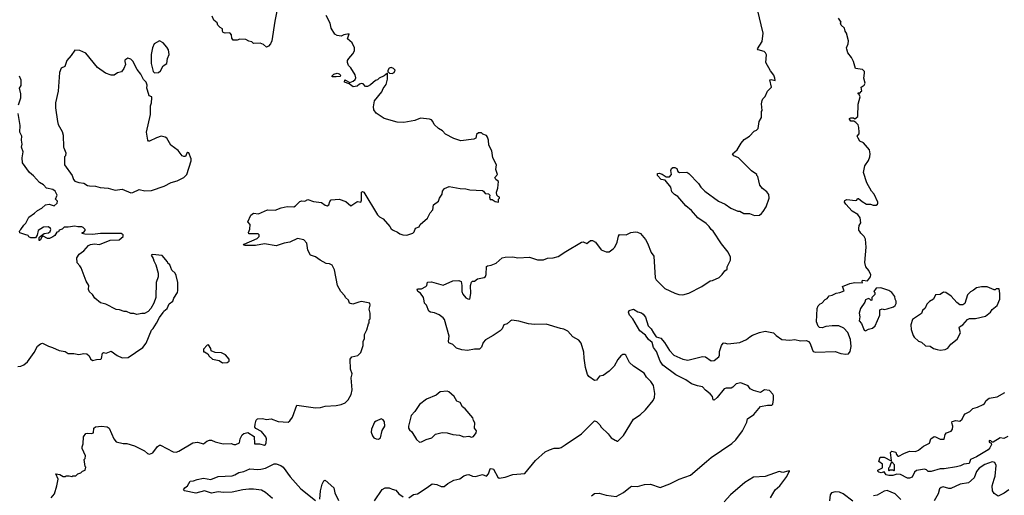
# Model space of a CAD drawing. Extents: x 2220520 to 2384350, y 721165 to 893491.
# Tile 289 of 315: x 2331623 to 2341649, y 859480 to 864321. Entities that reach past the tile are written whole.
import ezdxf

# ---------------------------------------------------------------- set-up
doc = ezdxf.new("R2010")
doc.units = 0

msp = doc.modelspace()

# ---------------------------------------------------------------- linework, layer by layer
at = {"layer": '0CON20XD'}
for points in [[(2331943, 859455), (2331976, 859495), (2332001, 859575), (2332013, 859645), (2331992, 859698), (2332032, 859692), (2332065, 859670), (2332085, 859670), (2332095, 859680), (2332125, 859680), (2332155, 859670), (2332165, 859680), (2332195, 859680), (2332215, 859700), (2332245, 859710), (2332263, 859727), (2332290, 859735), (2332298, 859765), (2332290, 859775), (2332280, 859845), (2332290, 859855), (2332292, 859882), (2332258, 859955), (2332258, 859975), (2332270, 860005), (2332274, 860075), (2332295, 860108), (2332315, 860113), (2332355, 860108), (2332373, 860117), (2332378, 860162), (2332395, 860176), (2332455, 860184), (2332515, 860176), (2332535, 860162), (2332582, 860055), (2332605, 860024), (2332675, 860006), (2332715, 860006), (2332793, 859983), (2332893, 859933), (2332925, 859906), (2332945, 859899), (2332979, 859911), (2333025, 859978), (2333045, 859990), (2333055, 859990), (2333185, 859921), (2333215, 859918), (2333245, 859929), (2333385, 860014), (2333435, 860021), (2333496, 860004), (2333528, 860032), (2333555, 860042), (2333575, 860042), (2333615, 860024), (2333695, 860004), (2333775, 860009), (2333805, 859996), (2333825, 859996), (2333862, 860015), (2333867, 860055), (2333887, 860095), (2333905, 860108), (2333945, 860120), (2334009, 860079), (2334013, 860005), (2334065, 860004), (2334115, 859991), (2334125, 859998), (2334132, 860015), (2334135, 860055), (2334129, 860075), (2334085, 860130), (2334029, 860159), (2334018, 860175), (2334020, 860205), (2334032, 860245), (2334045, 860258), (2334095, 860262), (2334135, 860252), (2334183, 860257), (2334255, 860233), (2334356, 860224), (2334375, 860238), (2334400, 860275), (2334445, 860396), (2334635, 860371), (2334685, 860374), (2334735, 860386), (2334846, 860394), (2334896, 860404), (2334938, 860422), (2334969, 860451), (2334997, 860505), (2335008, 860555), (2334998, 860675), (2335010, 860715), (2334993, 860765), (2334988, 860865), (2335005, 860890), (2335067, 860903), (2335096, 860934), (2335121, 861005), (2335119, 861045), (2335133, 861075), (2335134, 861116), (2335157, 861163), (2335173, 861227), (2335180, 861235), (2335180, 861265), (2335190, 861275), (2335192, 861335), (2335182, 861375), (2335193, 861415), (2335187, 861437), (2335105, 861451), (2335076, 861446), (2335014, 861424), (2334980, 861435), (2334972, 861465), (2334940, 861495), (2334935, 861510), (2334894, 861554), (2334860, 861615), (2334828, 861775), (2334805, 861822), (2334776, 861836), (2334745, 861841), (2334681, 861875), (2334635, 861908), (2334585, 861923), (2334557, 861975), (2334548, 862045), (2334515, 862080), (2334452, 862095), (2334375, 862056), (2334315, 862048), (2334235, 862020), (2334115, 862041), (2334025, 862024), (2333915, 862021), (2333902, 862025), (2333910, 862035), (2334042, 862095), (2334062, 862115), (2334062, 862132), (2334052, 862142), (2333955, 862140), (2333952, 862155), (2333965, 862190), (2333968, 862235), (2333947, 862265), (2333978, 862332), (2334005, 862353), (2334055, 862346), (2334145, 862384), (2334225, 862382), (2334285, 862406), (2334345, 862419), (2334415, 862415), (2334432, 862425), (2334475, 862469), (2334495, 862476), (2334525, 862474), (2334558, 862492), (2334615, 862470), (2334695, 862460), (2334732, 862432), (2334755, 862427), (2334772, 862435), (2334781, 862469), (2334794, 862486), (2334875, 862494), (2334945, 862472), (2334995, 862428), (2335055, 862467), (2335065, 862470), (2335096, 862464), (2335103, 862485), (2335102, 862565), (2335115, 862572), (2335128, 862565), (2335265, 862336), (2335285, 862316), (2335323, 862293), (2335392, 862215), (2335405, 862193), (2335425, 862177), (2335470, 862160), (2335495, 862140), (2335525, 862131), (2335565, 862127), (2335625, 862148), (2335638, 862162), (2335652, 862198), (2335689, 862211), (2335702, 862238), (2335775, 862302), (2335804, 862356), (2335829, 862385), (2335838, 862435), (2335888, 862475), (2335897, 862505), (2335924, 862545), (2335927, 862575), (2335947, 862603), (2335995, 862622), (2336107, 862603), (2336165, 862600), (2336205, 862588), (2336335, 862582), (2336346, 862576), (2336363, 862553), (2336397, 862547), (2336410, 862535), (2336408, 862515), (2336415, 862490), (2336435, 862490), (2336465, 862470), (2336500, 862465), (2336500, 862495), (2336510, 862505), (2336510, 862515), (2336495, 862520), (2336480, 862535), (2336478, 862565), (2336490, 862605), (2336500, 862675), (2336470, 862695), (2336462, 862715), (2336488, 862745), (2336470, 862795), (2336477, 862845), (2336440, 862915), (2336431, 862985), (2336399, 863045), (2336396, 863096), (2336387, 863125), (2336375, 863142), (2336340, 863155), (2336325, 863170), (2336295, 863168), (2336276, 863154), (2336266, 863114), (2336246, 863104), (2336115, 863088), (2336045, 863110), (2335957, 863157), (2335929, 863189), (2335888, 863215), (2335842, 863255), (2335830, 863285), (2335815, 863300), (2335795, 863308), (2335705, 863318), (2335646, 863294), (2335535, 863276), (2335465, 863278), (2335334, 863314), (2335251, 863371), (2335229, 863405), (2335226, 863434), (2335237, 863495), (2335312, 863585), (2335325, 863620), (2335355, 863660), (2335367, 863717), (2335368, 863778), (2335335, 863750), (2335284, 863726), (2335265, 863708), (2335245, 863702), (2335195, 863658), (2335165, 863642), (2335145, 863640), (2335119, 863669), (2335105, 863672), (2335084, 863666), (2335060, 863645), (2335017, 863637), (2334978, 863668), (2334930, 863685), (2334935, 863710), (2334985, 863680), (2335020, 863695), (2335038, 863712), (2335045, 863730), (2335039, 863759), (2334995, 863830), (2334972, 863855), (2334962, 863885), (2334962, 863905), (2334973, 863925), (2335015, 863972), (2335033, 864005), (2335032, 864035), (2335010, 864085), (2334962, 864125), (2334977, 864177), (2334925, 864168), (2334895, 864152), (2334855, 864159), (2334832, 864172), (2334796, 864235), (2334783, 864285), (2334742, 864365)], [(2334244, 864425), (2334220, 864305), (2334190, 864105), (2334177, 864075), (2334155, 864050), (2334135, 864042), (2334105, 864067), (2334072, 864082), (2334005, 864080), (2333987, 864097), (2333955, 864102), (2333925, 864118), (2333865, 864122), (2333836, 864114), (2333795, 864112), (2333784, 864134), (2333780, 864165), (2333765, 864182), (2333755, 864188), (2333715, 864183), (2333695, 864192), (2333688, 864205), (2333688, 864228), (2333665, 864240), (2333642, 864265), (2333635, 864288), (2333600, 864315), (2333583, 864355)], [(2338569, 861605), (2338655, 861662), (2338678, 861665), (2338744, 861696), (2338775, 861727), (2338803, 861765), (2338828, 861782), (2338827, 861805), (2338860, 861875), (2338859, 861905), (2338836, 861955), (2338768, 862038), (2338685, 862168), (2338664, 862184), (2338643, 862215), (2338612, 862245), (2338528, 862305), (2338465, 862380), (2338407, 862425), (2338325, 862522), (2338291, 862541), (2338265, 862570), (2338252, 862615), (2338196, 862686), (2338154, 862695), (2338119, 862735), (2338116, 862754), (2338135, 862758), (2338165, 862748), (2338205, 862720), (2338238, 862722), (2338260, 862745), (2338254, 862786), (2338260, 862805), (2338275, 862818), (2338295, 862818), (2338315, 862807), (2338326, 862776), (2338343, 862767), (2338415, 862768), (2338436, 862756), (2338535, 862652), (2338558, 862615), (2338598, 862575), (2338738, 862475), (2338805, 862443), (2338865, 862403), (2338935, 862372), (2338955, 862372), (2338998, 862348), (2339055, 862348), (2339105, 862328), (2339155, 862332), (2339175, 862348), (2339195, 862368), (2339224, 862415), (2339253, 862503), (2339250, 862540), (2339230, 862570), (2339185, 862602), (2339160, 862635), (2339140, 862725), (2339130, 862735), (2339130, 862745), (2339075, 862782), (2338942, 862915), (2338896, 862936), (2338882, 862955), (2338930, 862995), (2338968, 863065), (2339000, 863100), (2339053, 863137), (2339100, 863185), (2339125, 863198), (2339142, 863215), (2339152, 863285), (2339178, 863325), (2339178, 863385), (2339182, 863395), (2339178, 863465), (2339183, 863497), (2339190, 863515), (2339215, 863540), (2339238, 863595), (2339278, 863635), (2339262, 863708), (2339275, 863712), (2339315, 863702), (2339313, 863725), (2339303, 863755), (2339269, 863799), (2339220, 863885), (2339226, 863964), (2339218, 863985), (2339205, 863996), (2339142, 864015), (2339136, 864025), (2339182, 864098), (2339192, 864185), (2339134, 864426)], [(2340191, 863589), (2340197, 863595), (2340192, 863635), (2340222, 863655), (2340232, 863675), (2340218, 863725), (2340226, 863775), (2340224, 863795), (2340205, 863814), (2340133, 863825), (2340114, 863895), (2340094, 863935), (2340057, 863985), (2340045, 864020), (2340043, 864035), (2340060, 864075), (2340063, 864105), (2340042, 864182), (2340028, 864205), (2340020, 864235), (2339987, 864265), (2339982, 864285), (2339987, 864297), (2339960, 864335)], [(2332995, 863780), (2333035, 863782), (2333055, 863800), (2333085, 863850), (2333120, 863875), (2333129, 863925), (2333146, 863965), (2333138, 864015), (2333122, 864042), (2333083, 864085), (2333045, 864107), (2332992, 864075), (2332974, 864036), (2332961, 863965), (2332963, 863875), (2332982, 863795), (2332995, 863780)], [(2332755, 862560), (2332775, 862562), (2332839, 862591), (2332898, 862578), (2332965, 862582), (2333095, 862626), (2333166, 862664), (2333225, 862682), (2333293, 862715), (2333326, 862745), (2333368, 862885), (2333368, 862905), (2333345, 862967), (2333335, 862970), (2333325, 862962), (2333310, 862930), (2333295, 862927), (2333276, 862936), (2333238, 862988), (2333163, 863045), (2333120, 863115), (2333105, 863126), (2333065, 863134), (2333015, 863119), (2332945, 863083), (2332935, 863083), (2332927, 863095), (2332914, 863175), (2332956, 863355), (2332956, 863445), (2332966, 863475), (2332970, 863525), (2332967, 863537), (2332940, 863545), (2332923, 863603), (2332918, 863625), (2332920, 863655), (2332910, 863685), (2332883, 863713), (2332858, 863765), (2332818, 863815), (2332775, 863900), (2332755, 863920), (2332725, 863930), (2332695, 863910), (2332692, 863895), (2332701, 863865), (2332684, 863825), (2332659, 863791), (2332620, 863780), (2332585, 863757), (2332556, 863756), (2332498, 863775), (2332414, 863834), (2332295, 863980), (2332235, 864007), (2332185, 864012), (2332148, 863955), (2332103, 863905), (2332084, 863846), (2332045, 863827), (2332027, 863785), (2332014, 863595), (2331986, 863475), (2331986, 863425), (2332009, 863285), (2332016, 863255), (2332055, 863182), (2332066, 863145), (2332068, 863025), (2332072, 863015), (2332092, 862965), (2332090, 862935), (2332080, 862925), (2332078, 862845), (2332157, 862735), (2332170, 862695), (2332185, 862678), (2332224, 862664), (2332275, 862656), (2332315, 862633), (2332335, 862629), (2332395, 862628), (2332444, 862614), (2332525, 862606), (2332596, 862586), (2332665, 862596), (2332755, 862560)], [(2335415, 863774), (2335436, 863785), (2335445, 863808), (2335428, 863825), (2335405, 863833), (2335385, 863827), (2335372, 863805), (2335372, 863792), (2335388, 863778), (2335415, 863774)], [(2331612, 863455), (2331633, 863527), (2331633, 863565), (2331622, 863625), (2331639, 863651), (2331637, 863705), (2331622, 863745)], [(2334845, 863738), (2334805, 863740), (2334800, 863745), (2334820, 863765), (2334855, 863778), (2334875, 863770), (2334890, 863755), (2334885, 863742), (2334845, 863738)], [(2337444, 859476), (2337475, 859499), (2337525, 859501), (2337595, 859481), (2337695, 859469), (2337771, 859509), (2337842, 859568), (2337855, 859572), (2337915, 859569), (2337985, 859591), (2338045, 859594), (2338145, 859559), (2338244, 859596), (2338337, 859643), (2338455, 859686), (2338617, 859823), (2338665, 859865), (2338875, 860006), (2338914, 860046), (2338982, 860135), (2339026, 860224), (2339035, 860259), (2339098, 860302), (2339166, 860384), (2339236, 860396), (2339283, 860397), (2339292, 860408), (2339300, 860455), (2339298, 860495), (2339291, 860511), (2339258, 860548), (2339208, 860552), (2339165, 860526), (2339095, 860546), (2339060, 860565), (2339042, 860595), (2338965, 860624), (2338918, 860615), (2338885, 860580), (2338869, 860571), (2338815, 860570), (2338797, 860563), (2338726, 860475), (2338695, 860450), (2338685, 860452), (2338676, 860485), (2338654, 860514), (2338605, 860551), (2338576, 860585), (2338525, 860593), (2338464, 860614), (2338405, 860654), (2338305, 860706), (2338170, 860805), (2338144, 860845), (2338108, 860945), (2338075, 860986), (2338063, 861035), (2338025, 861065), (2337995, 861111), (2337936, 861155), (2337867, 861275), (2337831, 861315), (2337821, 861345), (2337829, 861361), (2337873, 861373), (2337917, 861347), (2337955, 861338), (2337973, 861325), (2337995, 861292), (2338022, 861205), (2338054, 861174), (2338075, 861133), (2338105, 861094), (2338150, 861081), (2338187, 861037), (2338238, 860955), (2338285, 860906), (2338375, 860866), (2338425, 860854), (2338575, 860892), (2338605, 860888), (2338665, 860849), (2338695, 860852), (2338741, 860889), (2338748, 860905), (2338748, 860945), (2338769, 861005), (2338785, 861028), (2338795, 861032), (2338835, 861021), (2338955, 861034), (2339024, 861066), (2339056, 861094), (2339085, 861111), (2339155, 861138), (2339215, 861151), (2339298, 861135), (2339326, 861106), (2339385, 861066), (2339465, 861059), (2339515, 861067), (2339575, 861051), (2339636, 861056), (2339656, 861046), (2339673, 861025), (2339693, 860967), (2339702, 860945), (2339725, 860936), (2339925, 860944), (2339985, 860923), (2340035, 860916), (2340061, 860919), (2340079, 860945), (2340088, 860995), (2340082, 861065), (2340056, 861136), (2340015, 861180), (2339965, 861206), (2339895, 861206), (2339832, 861198), (2339795, 861186), (2339768, 861188), (2339752, 861202), (2339738, 861245), (2339743, 861383), (2339755, 861410), (2339775, 861430), (2339790, 861435), (2339825, 861472), (2339845, 861482), (2339865, 861512), (2339895, 861517), (2339935, 861538), (2339975, 861543), (2340018, 861562), (2340000, 861605), (2340075, 861636), (2340127, 861647), (2340205, 861642), (2340200, 861655), (2340205, 861670), (2340257, 861663), (2340287, 861703), (2340288, 861725), (2340268, 861768), (2340240, 861805), (2340229, 861849), (2340241, 862005), (2340236, 862086), (2340222, 862115), (2340187, 862147), (2340178, 862165), (2340168, 862178), (2340168, 862195), (2340170, 862225), (2340187, 862255), (2340181, 862305), (2340158, 862338), (2340101, 862371), (2340035, 862442), (2340022, 862465), (2340025, 862480), (2340045, 862490), (2340135, 862481), (2340148, 862485), (2340155, 862500), (2340165, 862502), (2340200, 862470), (2340245, 862443), (2340285, 862444), (2340315, 862434), (2340345, 862432), (2340358, 862442), (2340362, 862455), (2340362, 862465), (2340322, 862545), (2340298, 862575), (2340249, 862659), (2340214, 862764), (2340227, 862835), (2340265, 862888), (2340280, 862925), (2340284, 862954), (2340276, 862996), (2340215, 863068), (2340176, 863086), (2340160, 863115), (2340152, 863135), (2340170, 863160), (2340172, 863175), (2340169, 863225), (2340161, 863251), (2340136, 863276), (2340117, 863287), (2340085, 863288), (2340073, 863307), (2340074, 863316), (2340085, 863322), (2340112, 863322), (2340127, 863313), (2340157, 863335), (2340159, 863461), (2340180, 863535), (2340170, 863560), (2340160, 863565), (2340160, 863575), (2340182, 863578), (2340191, 863589)], [(2331605, 860790), (2331636, 860794), (2331665, 860809), (2331701, 860839), (2331770, 860935), (2331805, 860998), (2331835, 861022), (2331855, 861028), (2331915, 860997), (2331956, 860986), (2332025, 860953), (2332085, 860943), (2332115, 860924), (2332175, 860923), (2332225, 860914), (2332275, 860922), (2332305, 860919), (2332329, 860899), (2332345, 860868), (2332365, 860852), (2332405, 860862), (2332450, 860865), (2332456, 860874), (2332465, 860928), (2332475, 860932), (2332503, 860927), (2332555, 860947), (2332614, 860904), (2332665, 860878), (2332726, 860884), (2332878, 860985), (2332911, 861029), (2332965, 861160), (2332983, 861177), (2333017, 861233), (2333045, 861290), (2333085, 861340), (2333090, 861355), (2333125, 861380), (2333145, 861430), (2333182, 861455), (2333193, 861487), (2333230, 861545), (2333232, 861565), (2333232, 861645), (2333217, 861717), (2333205, 861740), (2333172, 861772), (2333150, 861825), (2333132, 861842), (2333128, 861858), (2333075, 861920), (2332975, 861930), (2332960, 861925), (2332982, 861892), (2332988, 861865), (2333008, 861825), (2333032, 861742), (2333032, 861705), (2333012, 861645), (2333008, 861495), (2332988, 861435), (2332959, 861381), (2332930, 861350), (2332895, 861330), (2332865, 861332), (2332815, 861322), (2332785, 861332), (2332755, 861332), (2332712, 861352), (2332685, 861352), (2332639, 861369), (2332605, 861372), (2332500, 861425), (2332445, 861438), (2332387, 861487), (2332363, 861523), (2332335, 861550), (2332322, 861575), (2332327, 861615), (2332300, 861660), (2332248, 861795), (2332234, 861814), (2332209, 861845), (2332204, 861896), (2332228, 861935), (2332275, 861968), (2332325, 862022), (2332345, 862032), (2332385, 862039), (2332436, 862034), (2332544, 862076), (2332635, 862081), (2332678, 862115), (2332675, 862130), (2332655, 862144), (2332446, 862144), (2332365, 862134), (2332287, 862137), (2332260, 862145), (2332260, 862155), (2332275, 862160), (2332290, 862175), (2332290, 862185), (2332270, 862205), (2332255, 862212), (2332215, 862212), (2332185, 862220), (2332115, 862208), (2332075, 862208), (2332055, 862190), (2332025, 862178), (2332017, 862163), (2332001, 862159), (2331982, 862125), (2331959, 862111), (2331925, 862095), (2331905, 862093), (2331862, 862118), (2331850, 862110), (2331835, 862080), (2331825, 862073), (2331820, 862075), (2331820, 862105), (2331830, 862115), (2331872, 862145), (2331915, 862151), (2331932, 862165), (2331940, 862185), (2331937, 862195), (2331915, 862212), (2331865, 862208), (2331812, 862175), (2331802, 862128), (2331785, 862100), (2331735, 862102), (2331715, 862110), (2331710, 862125), (2331675, 862134), (2331623, 862153), (2331620, 862165), (2331624, 862176), (2331636, 862184), (2331665, 862230), (2331685, 862250), (2331715, 862312), (2331775, 862351), (2331805, 862380), (2331849, 862401), (2331885, 862436), (2331922, 862442), (2331975, 862428), (2332003, 862455), (2332008, 862475), (2331987, 862495), (2332003, 862535), (2331983, 862575), (2331962, 862592), (2331897, 862607), (2331865, 862639), (2331823, 862665), (2331765, 862732), (2331722, 862765), (2331652, 862865), (2331647, 862915), (2331657, 862975), (2331641, 863025), (2331647, 863055), (2331641, 863095), (2331646, 863135), (2331624, 863175), (2331627, 863245), (2331608, 863365)], [(2335585, 859456), (2335633, 859487), (2335674, 859496), (2335772, 859558), (2335823, 859597), (2335870, 859590), (2335915, 859570), (2335945, 859571), (2335981, 859599), (2336045, 859634), (2336105, 859649), (2336145, 859678), (2336175, 859690), (2336195, 859691), (2336235, 859674), (2336265, 859672), (2336335, 859692), (2336375, 859676), (2336395, 859699), (2336415, 859748), (2336425, 859754), (2336446, 859745), (2336491, 859665), (2336505, 859654), (2336565, 859664), (2336645, 859691), (2336765, 859702), (2336876, 859835), (2336975, 859922), (2337016, 859944), (2337065, 859960), (2337115, 859960), (2337135, 859967), (2337177, 859993), (2337343, 860105), (2337475, 860237), (2337495, 860232), (2337529, 860199), (2337544, 860174), (2337616, 860106), (2337644, 860064), (2337685, 860040), (2337698, 860038), (2337705, 860030), (2337715, 860030), (2337771, 860089), (2337872, 860255), (2337942, 860298), (2337995, 860351), (2338072, 860445), (2338088, 860475), (2338091, 860515), (2338075, 860598), (2338050, 860640), (2338004, 860684), (2337983, 860725), (2337874, 860794), (2337833, 860833), (2337795, 860907), (2337785, 860913), (2337766, 860914), (2337745, 860900), (2337715, 860862), (2337676, 860795), (2337626, 860744), (2337565, 860701), (2337528, 860692), (2337495, 860652), (2337475, 860647), (2337418, 860688), (2337405, 860710), (2337385, 860780), (2337369, 860875), (2337368, 860938), (2337340, 861030), (2337315, 861059), (2337255, 861094), (2337205, 861150), (2337165, 861171), (2337129, 861179), (2336985, 861221), (2336865, 861219), (2336805, 861224), (2336705, 861254), (2336635, 861262), (2336619, 861255), (2336586, 861224), (2336554, 861216), (2336537, 861175), (2336517, 861153), (2336445, 861105), (2336365, 861064), (2336343, 861037), (2336325, 860989), (2336305, 860967), (2336255, 860969), (2336184, 860954), (2336125, 860960), (2336069, 860979), (2336035, 861014), (2335992, 861032), (2335988, 861048), (2335995, 861100), (2335949, 861269), (2335935, 861288), (2335895, 861316), (2335845, 861336), (2335805, 861344), (2335788, 861355), (2335764, 861414), (2335746, 861436), (2335741, 861461), (2335733, 861495), (2335705, 861538), (2335676, 861555), (2335670, 861575), (2335675, 861580), (2335715, 861583), (2335760, 861605), (2335770, 861615), (2335775, 861648), (2335815, 861652), (2335935, 861618), (2336035, 861662), (2336096, 861666), (2336118, 861655), (2336126, 861615), (2336126, 861555), (2336135, 861528), (2336165, 861490), (2336185, 861479), (2336205, 861477), (2336218, 861535), (2336214, 861616), (2336222, 861648), (2336235, 861658), (2336255, 861658), (2336286, 861684), (2336352, 861698), (2336365, 861708), (2336373, 861727), (2336375, 861808), (2336385, 861817), (2336425, 861821), (2336475, 861844), (2336535, 861896), (2336565, 861904), (2336645, 861906), (2336695, 861896), (2336815, 861903), (2336895, 861876), (2336955, 861878), (2336996, 861894), (2337055, 861898), (2337105, 861912), (2337185, 861962), (2337345, 862057), (2337359, 862059), (2337398, 862042), (2337435, 862072), (2337455, 862074), (2337486, 862056), (2337545, 861980), (2337595, 861958), (2337625, 861958), (2337665, 861987), (2337683, 862007), (2337708, 862055), (2337721, 862119), (2337732, 862135), (2337798, 862132), (2337846, 862154), (2337895, 862162), (2337915, 862160), (2337943, 862145), (2337994, 862085), (2338016, 862046), (2338052, 861952), (2338081, 861915), (2338094, 861695), (2338105, 861673), (2338192, 861585), (2338295, 861537), (2338335, 861524), (2338375, 861521), (2338435, 861538), (2338569, 861605)], [(2340235, 861153), (2340265, 861170), (2340305, 861180), (2340333, 861205), (2340382, 861315), (2340382, 861368), (2340405, 861378), (2340425, 861372), (2340455, 861378), (2340522, 861398), (2340537, 861413), (2340546, 861434), (2340547, 861455), (2340537, 861475), (2340533, 861505), (2340502, 861545), (2340474, 861564), (2340392, 861592), (2340345, 861590), (2340320, 861555), (2340330, 861545), (2340330, 861525), (2340300, 861495), (2340300, 861465), (2340293, 861463), (2340278, 861478), (2340265, 861482), (2340235, 861470), (2340228, 861445), (2340185, 861380), (2340172, 861335), (2340177, 861295), (2340172, 861255), (2340195, 861228), (2340221, 861161), (2340235, 861153)], [(2340995, 860959), (2341045, 860963), (2341075, 860978), (2341105, 861019), (2341169, 861071), (2341201, 861135), (2341190, 861185), (2341194, 861196), (2341228, 861215), (2341275, 861270), (2341295, 861280), (2341355, 861278), (2341456, 861304), (2341508, 861345), (2341525, 861370), (2341575, 861412), (2341602, 861475), (2341602, 861535), (2341595, 861580), (2341565, 861580), (2341555, 861570), (2341545, 861570), (2341475, 861602), (2341415, 861601), (2341365, 861592), (2341335, 861568), (2341305, 861552), (2341275, 861520), (2341247, 861433), (2341225, 861420), (2341195, 861420), (2341164, 861444), (2341106, 861506), (2341055, 861543), (2341031, 861549), (2340995, 861523), (2340948, 861522), (2340928, 861475), (2340887, 861453), (2340860, 861425), (2340842, 861385), (2340815, 861360), (2340805, 861330), (2340715, 861268), (2340696, 861215), (2340699, 861169), (2340720, 861105), (2340731, 861091), (2340775, 861050), (2340805, 861040), (2340845, 861000), (2340895, 860997), (2340928, 860975), (2340965, 860964), (2340995, 860959)], [(2333687, 860827), (2333735, 860831), (2333756, 860844), (2333756, 860865), (2333719, 860909), (2333679, 860929), (2333615, 860933), (2333572, 860952), (2333568, 860975), (2333545, 861010), (2333532, 861008), (2333493, 860967), (2333495, 860940), (2333505, 860940), (2333540, 860920), (2333552, 860895), (2333585, 860867), (2333655, 860853), (2333687, 860827)], [(2335695, 860021), (2335715, 860023), (2335763, 860047), (2335820, 860065), (2335858, 860102), (2335925, 860120), (2335975, 860117), (2336035, 860100), (2336101, 860091), (2336145, 860076), (2336195, 860082), (2336225, 860071), (2336245, 860080), (2336270, 860115), (2336273, 860135), (2336253, 860165), (2336259, 860219), (2336243, 860243), (2336238, 860268), (2336160, 860360), (2336131, 860381), (2336107, 860425), (2336075, 860438), (2336047, 860485), (2335992, 860535), (2335975, 860540), (2335905, 860534), (2335865, 860501), (2335765, 860460), (2335693, 860405), (2335646, 860334), (2335609, 860291), (2335582, 860185), (2335582, 860165), (2335592, 860145), (2335617, 860125), (2335665, 860047), (2335695, 860021)], [(2340685, 859654), (2340663, 859655), (2340593, 859693), (2340555, 859697), (2340515, 859682), (2340473, 859683), (2340445, 859690), (2340425, 859720), (2340395, 859708), (2340370, 859715), (2340360, 859725), (2340360, 859735), (2340410, 859760), (2340408, 859798), (2340370, 859825), (2340385, 859868), (2340425, 859868), (2340495, 859830), (2340500, 859835), (2340490, 859915), (2340505, 859930), (2340545, 859920), (2340550, 859895), (2340565, 859878), (2340575, 859878), (2340624, 859906), (2340685, 859930), (2340745, 859926), (2340775, 859938), (2340825, 859981), (2340888, 860012), (2340900, 860055), (2340935, 860078), (2340947, 860077), (2340995, 860050), (2341035, 860050), (2341045, 860100), (2341060, 860115), (2341106, 860134), (2341122, 860155), (2341123, 860183), (2341113, 860217), (2341117, 860233), (2341155, 860242), (2341196, 860234), (2341220, 860255), (2341236, 860294), (2341251, 860309), (2341297, 860333), (2341328, 860365), (2341375, 860376), (2341434, 860406), (2341446, 860414), (2341464, 860446), (2341495, 860469), (2341575, 860482), (2341655, 860528)], [(2335275, 860052), (2335296, 860064), (2335315, 860140), (2335342, 860185), (2335337, 860227), (2335325, 860250), (2335305, 860258), (2335254, 860236), (2335237, 860223), (2335204, 860155), (2335202, 860122), (2335214, 860084), (2335230, 860065), (2335254, 860054), (2335275, 860052)], [(2341685, 860080), (2341645, 860057), (2341605, 860066), (2341535, 860021), (2341525, 860020), (2341510, 860035), (2341495, 860038), (2341495, 860020), (2341515, 860010), (2341517, 859997), (2341503, 859965), (2341485, 859944), (2341365, 859873), (2341304, 859846), (2341290, 859805), (2341235, 859797), (2341201, 859779), (2341161, 859771), (2341035, 859750), (2340995, 859749), (2340905, 859723), (2340875, 859723), (2340855, 859740), (2340835, 859747), (2340755, 859733), (2340733, 859717), (2340711, 859665), (2340685, 859654)], [(2340525, 859730), (2340530, 859735), (2340529, 859789), (2340505, 859820), (2340493, 859807), (2340480, 859765), (2340470, 859755), (2340470, 859735), (2340475, 859730), (2340485, 859740), (2340495, 859740), (2340518, 859738), (2340525, 859730)], [(2341695, 859536), (2341648, 859502), (2341585, 859470), (2341545, 859497), (2341529, 859525), (2341524, 859576), (2341544, 859646), (2341554, 859676), (2341566, 859785), (2341552, 859815), (2341525, 859821), (2341452, 859795), (2341393, 859755), (2341365, 859721), (2341341, 859659), (2341284, 859606), (2341198, 859592), (2341105, 859548), (2341085, 859548), (2341025, 859566), (2341005, 859561), (2340989, 859545), (2340976, 859495), (2340936, 859425)], [(2334197, 859447), (2334125, 859509), (2334085, 859533), (2334005, 859544), (2333955, 859542), (2333895, 859536), (2333785, 859511), (2333699, 859509), (2333645, 859517), (2333575, 859501), (2333506, 859526), (2333415, 859501), (2333300, 859525), (2333292, 859535), (2333303, 859555), (2333332, 859578), (2333360, 859625), (2333393, 859627), (2333429, 859641), (2333495, 859654), (2333568, 859642), (2333645, 859671), (2333785, 859680), (2333815, 859690), (2333855, 859714), (2333905, 859722), (2333965, 859751), (2334047, 859743), (2334080, 859745), (2334125, 859756), (2334215, 859801), (2334235, 859802), (2334283, 859783), (2334305, 859767), (2334377, 859667), (2334485, 859545), (2334635, 859427)], [(2339269, 859455), (2339316, 859535), (2339364, 859575), (2339435, 859670), (2339458, 859722), (2339466, 859725), (2339446, 859726), (2339395, 859713), (2339355, 859721), (2339215, 859673), (2339095, 859665), (2339005, 859611), (2338860, 859485), (2338796, 859414)], [(2334678, 859442), (2334686, 859525), (2334702, 859595), (2334721, 859629), (2334735, 859633), (2334820, 859555), (2334832, 859505), (2334868, 859428)], [(2335235, 859423), (2335315, 859540), (2335345, 859556), (2335385, 859557), (2335415, 859542), (2335454, 859534), (2335485, 859496), (2335526, 859465)], [(2340596, 859436), (2340538, 859495), (2340455, 859528), (2340425, 859522), (2340355, 859482), (2340318, 859475)], [(2340105, 859422), (2340008, 859495), (2339972, 859512), (2339925, 859514), (2339888, 859505), (2339874, 859485), (2339869, 859425)]]:
    msp.add_lwpolyline(points, dxfattribs=at)

doc.saveas('drawing.dxf')
